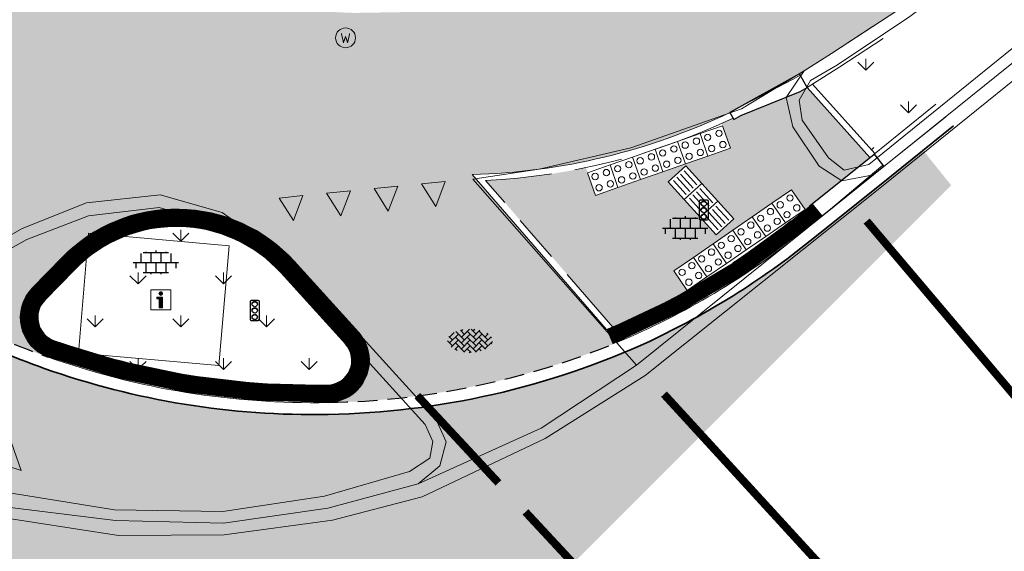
# Model space of a CAD drawing. Header units: metres. Extents: x 187916 to 189411, y 333285 to 334910.
# Tile 314 of 348: x 189027.87 to 189040.27, y 333983.49 to 333990.19. Entities that reach past the tile are written whole.
import ezdxf
from ezdxf.enums import TextEntityAlignment as Align

# ---------------------------------------------------------------- set-up
doc = ezdxf.new("R2010")
doc.units = ezdxf.units.M
for name, pattern in [('DASHED2', [0.375, 0.25, -0.125]), ('VH-OPSLUITBAND_100X200', [16, 8, -2, 4, -2]), ('VH-RWSBAND-SO', [24, 10, -2, 2, -2, 2, -2, 2, -2]), ('VH-TROTTOIRBAND_180-200', [20, 10, -2, 2, -2, 2, -2]), ('VW-5050_STREEP', [1, 0.5, -0.5])]:
    doc.linetypes.add(name, pattern=pattern)
for name, color, linetype, lineweight in [('B-ME-IE-MEUBILAIR_WEGMEUBILAIR-S', 253, 'Continuous', 18), ('B-ME-IE-MEUBILAIR_WEGMEUBILAIR_VERKEERSLICHT-S', 253, 'Continuous', 25), ('B-ME-VH-KANTOPSLUITING_ACHTERKANTBAND-G', 253, 'Continuous', 18), ('B-ME-VH-VERHARDING_ASFALT-G', 253, 'Continuous', 18), ('B-ME-VH-VERHARDING_BETONSTRAATSTEEN-G', 253, 'Continuous', 18), ('B-ME-VH-VERHARDING_BETONSTRAATSTEEN-S', 253, 'Continuous', 25), ('B-ME-VH-VERHARDING_TEGEL-G', 253, 'Continuous', 18), ('B-ME-VH-VERHARDING_TEGEL-S', 253, 'Continuous', 25), ('N-WE-GR-VAKBEPLANTING-A', 94, 'Continuous', 5), ('N-WE-VH-GOOT_TEGEL-G', 170, 'Continuous', 35), ('N-WE-VH-KANTOPSLUITING_ELEMENT_VERLOOPBAND-G', 42, 'Continuous', 25), ('N-WE-VH-KANTOPSLUITING_OPSLUITBAND_80X200-G', 30, 'VH-OPSLUITBAND_100X200', 15), ('N-WE-VH-KANTOPSLUITING_TROTTOIRBAND_180 200-G', 251, 'VH-TROTTOIRBAND_180-200', 15), ('N-WE-VH-KANTOPSLUITING_TROTTOIRBAND_RWS_110 220-G', 251, 'VH-RWSBAND-SO', 25), ('N-WE-VH-KANTOPSLUITING_TROTTOIRBAND_RWS_110 220_ACHTERKANT-G', 7, 'VH-RWSBAND-SO', 25), ('N-WE-VH-KANTOPSLUITING_VERLOOPBAND-S', 251, 'Continuous', 25), ('N-WE-VH-KANTOPSLUITING_VERLOOPBAND_TBV TEKENING-G', 10, 'Continuous', 25), ('N-WE-VH-KANTOPSLUITING_VOORKANTBAND-G', 7, 'Continuous', 15), ('N-WE-VH-VERHARDING_ASFALT_RIJWEG-A', 251, 'Continuous', 18), ('N-WE-VH-VERHARDING_BETONSTRAATSTEEN-ROOD-A', 11, 'Continuous', 18), ('N-WE-VH-VERHARDING_TEGEL-A', 254, 'Continuous', 5), ('N-WE-VH-VERKEERSTEGEL-S', 7, 'Continuous', 0), ('N-WE-VW-MARKERING_DWARS_DRIEHOEK_3030_OENV-S', 251, 'Continuous', 0), ('N-WE-VW-MARKERING_DWARS_DRIEHOEK_5050_OENV-S', 251, 'Continuous', 0), ('N-WE-VW-MARKERING_LANGS_STREEP_050050-G', 251, 'VW-5050_STREEP', 0)]:
    doc.layers.add(name, color=color, linetype=linetype, lineweight=lineweight)
doc.layers.add('N-WE-VH-MATERIAALSCHEIDING-G', color=7, linetype='DASHED2')
doc.styles.add('NLCS-ISO', font='NLCS-ISO.ttf')
pattern_1 = [(90, (0, 0), (-0.5388153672, 0.5388153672), [0.142875, -0.9347557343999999]), (45, (0, 0), (-0.5388153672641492, 0.5388153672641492), [0.142875, -0.6191249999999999]), (135, (0, 0), (-0.5388153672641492, -0.5388153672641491), [0.142875, -0.6191249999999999])]

# ---------------------------------------------------------------- blocks, each defined once
blk = doc.blocks.new('SIE-WEG_VERKEERSLICHT-SO')
at = {"color": 0, "flags": 128}
blk.add_lwpolyline([(-0.2156669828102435, -0.618928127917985), (0.2156669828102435, -0.618928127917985, 0.414213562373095), (0.2906841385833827, -0.5439109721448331), (0.2906841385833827, 0.5439109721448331, 0.414213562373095), (0.2156669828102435, 0.618928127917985), (-0.2156669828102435, 0.618928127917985, 0.414213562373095), (-0.2906841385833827, 0.5439109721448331), (-0.2906841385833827, -0.5439109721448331, 0.414213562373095)], format="xyb", close=True, dxfattribs=at)
at = {"color": 0}
for centre in [(0, 0.3987101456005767), (0, 0), (0, -0.4055255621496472)]:
    blk.add_circle(centre, 0.1658993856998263, dxfattribs=at)
for centre in [(0.002967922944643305, 0.3289781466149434), (0.002967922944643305, -0.06973199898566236), (0.002967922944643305, -0.4752575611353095)]:
    blk.add_arc(centre, 0.1913433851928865, 33.95042640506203, 150.9238605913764, dxfattribs=at)
blk = doc.blocks.new('SIE-WEG_STRAATPOT_WATER-SO')
blk.add_circle((0, 2.91038304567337e-14), 0.4)
at = {"style": 'NLCS-ISO'}
blk.add_text('W', height=0.4, dxfattribs=at).set_placement((-0.2128690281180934, -0.2108641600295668))
blk = doc.blocks.new('SVH-BSS_KEIFORMAAT_KEPER-SO')
at = {"ltscale": 0.1}
for p, q in [((-2.227386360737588, 0.7424621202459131), (-0.2128896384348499, 2.756958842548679)), ((-2.227386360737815, 2.227386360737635), (-1.846044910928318, 2.608727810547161)), ((0.2160084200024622, 2.753840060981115), (1.484924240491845, 1.484924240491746)), ((0.742462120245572, 2.227386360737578), (1.196639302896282, 2.681563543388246)), ((-5.336050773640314, 0.881278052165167), (-4.454772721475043, -7.582823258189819e-14)), ((-5.197234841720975, 0.7424621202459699), (-4.025666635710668, 1.914030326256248)), ((-5.197234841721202, -0.7424621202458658), (-2.969848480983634, 1.48492424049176)), ((-4.812064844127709, -1.842216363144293), (-2.969848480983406, 3.785860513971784e-14)), ((-4.564991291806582, 1.595142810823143), (-4.454772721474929, 1.484924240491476)), ((-3.712310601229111, 0.7424621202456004), (-1.484924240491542, -1.484924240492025)), ((-3.597206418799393, 2.112282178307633), (-1.484924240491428, -2.747801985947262e-13)), ((-2.477046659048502, 2.477046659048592), (-1.484924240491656, 1.484924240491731)), ((-2.227386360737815, -0.7424621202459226), (-2.463584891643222e-13, 1.484924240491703)), ((-2.227386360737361, -2.227386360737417), (2.083888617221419e-13, 2.083888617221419e-13)), ((-0.7424621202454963, 2.227386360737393), (1.484924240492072, -2.321476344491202e-13)), ((-0.7424621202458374, 0.7424621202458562), (1.484924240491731, -1.48492424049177)), ((0.7424621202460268, 0.7424621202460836), (2.445993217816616, 2.445993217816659)), ((0.7424621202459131, -0.7424621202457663), (2.969848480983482, 1.48492424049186)), ((0.7424621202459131, -2.227386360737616), (2.969848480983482, 9.43689570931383e-15)), ((2.227386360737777, 2.22738636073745), (4.454772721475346, -1.753042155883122e-13)), ((2.227386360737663, 0.7424621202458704), (4.454772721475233, -1.484924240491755)), ((3.7123106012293, 0.7424621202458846), (4.50164561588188, 1.531797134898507)), ((3.7123106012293, -0.7424621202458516), (5.246882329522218, 0.7921096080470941)), ((4.221158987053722, 1.718537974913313), (4.45477272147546, 1.484924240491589)), ((5.197234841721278, 0.7424621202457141), (5.392160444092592, 0.5475365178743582)), ((-5.734817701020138, -0.2048792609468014), (-4.454772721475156, -1.484924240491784)), ((-3.894231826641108, -2.40930758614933), (-2.969848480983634, -1.484924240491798)), ((-3.712310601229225, -0.742462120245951), (-1.484924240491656, -2.969848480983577)), ((-3.712310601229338, -2.227386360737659), (-3.270758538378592, -2.668938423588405)), ((-1.594092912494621, -3.079017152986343), (9.470202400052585e-14, -1.484924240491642)), ((-0.74246212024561, -0.74246212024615), (1.484924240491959, -2.969848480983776)), ((-0.7424621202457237, -2.227386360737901), (0.2141389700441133, -3.18398745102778)), ((1.364972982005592, -3.089799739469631), (2.969848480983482, -1.484924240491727)), ((2.227386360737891, -0.7424621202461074), (3.843627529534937, -2.358703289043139)), ((2.22738636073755, -2.227386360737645), (2.78091825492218, -2.780918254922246)), ((3.712310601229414, -2.227386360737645), (5.574234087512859, -0.3654628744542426)), ((5.197234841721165, -0.7424621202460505), (5.40549668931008, -0.950723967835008)), ((-0.2171522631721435, -3.18700074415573), (9.470202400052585e-14, -2.969848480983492))]:
    blk.add_line(p, q, dxfattribs=at)
at = {"style": 'NLCS-ISO'}
blk.add_attdef('FORMAAT', text='', height=1.8, dxfattribs=at).set_placement((-5.834817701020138, -0.2150483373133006), align=Align.MIDDLE_RIGHT)
blk.add_attdef('KLEUR', text='', height=1.8, dxfattribs=at).set_placement((5.824648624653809, -0.2150483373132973), align=Align.MIDDLE_LEFT)
at = {"style": 'NLCS-ISO', "flags": 1}
blk.add_attdef('FUNCTIE', text='', height=1.8, dxfattribs=at).set_placement((0.1159930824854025, -3.584775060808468), align=Align.MIDDLE_CENTER)
blk = doc.blocks.new('SVH-TEGEL_300X300_DUN_LINT_KL-SO')
for p, q in [((-1.900843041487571, 1.499999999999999), (1.90084304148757, 1.499999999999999)), ((-1.5, 1.624087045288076), (-1.5, 1.499999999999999)), ((-0.7499999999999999, 1.5), (-0.7500000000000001, 1.377682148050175e-16)), ((3.325515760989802e-16, 1.810386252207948), (2.755364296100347e-16, 1.499999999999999)), ((0.7500000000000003, 1.499999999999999), (0.7500000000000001, -1.247991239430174e-15)), ((1.5, 1.624087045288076), (1.5, 1.499999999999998)), ((-2.25, 1.355676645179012), (-2.25, -6.969183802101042e-16)), ((0, 0), (-2.755364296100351e-16, -1.500000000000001)), ((2.25, 1.355676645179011), (2.25, -4.133046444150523e-16)), ((-3.39489953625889, -4.866106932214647e-16), (3.39489953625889, -1.733835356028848e-15)), ((-3, -3.055132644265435e-15), (-3.000000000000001, -0.8474312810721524)), ((-1.5, -8.346865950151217e-16), (-1.5, -1.500000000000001)), ((1.5, -2.495982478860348e-15), (1.5, -1.500000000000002)), ((2.999999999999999, -2.495982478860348e-15), (2.999999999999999, -0.8474312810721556)), ((-1.900843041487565, -1.500000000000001), (1.900843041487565, -1.500000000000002)), ((-0.7500000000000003, -1.499999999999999), (-0.7500000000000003, -1.765655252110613)), ((0.7499999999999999, -1.500000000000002), (0.7499999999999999, -1.765655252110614))]:
    blk.add_line(p, q)
blk = doc.blocks.new('SIE-WEG_VERKEERSBORD_INFORMATIE-SO')
at = {"linetype": 'ByBlock', "lineweight": 18}
h = blk.add_hatch(color=0, dxfattribs=at)
h.dxf.hatch_style = 1
h.paths.add_polyline_path([(0.31640625, 0.4893749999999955), (-0.8226562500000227, 0.4893749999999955), (-0.8226562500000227, 0.1940624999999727), (-0.31640625, 0.1940624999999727), (-0.31640625, -1.620000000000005), (0.31640625, -1.620000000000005)])
h = blk.add_hatch(color=0, dxfattribs=at)
h.dxf.hatch_style = 1
edge = h.paths.add_edge_path()
edge.add_arc((0, 1.246607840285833), 0.3733921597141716, 0, 360)
at = {"color": 0, "linetype": 'ByBlock', "lineweight": 18}
for points in [[(-2, -2), (2, -2), (2, 2), (-2, 2)], [(0.31640625, 0.4893749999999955), (-0.8226562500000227, 0.4893749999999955), (-0.8226562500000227, 0.1940624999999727), (-0.31640625, 0.1940624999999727), (-0.31640625, -1.620000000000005), (0.31640625, -1.620000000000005)]]:
    blk.add_lwpolyline(points, close=True, dxfattribs=at)
blk.add_circle((0, 1.246607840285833), 0.3733921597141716, dxfattribs=at)
blk = doc.blocks.new('DTM')
at = {"layer": 'B-ME-VH-KANTOPSLUITING_ACHTERKANTBAND-G', "ltscale": 0.2, "flags": 128}
for points in [[(189071.8399999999, 334016.1430000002), (189064.0559999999, 334010.0789999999), (189057.0630000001, 334004.4989999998), (189050.912, 333999.6129999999), (189043.4390000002, 333993.6340000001), (189040.3160000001, 333991.1519999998), (189039.0759999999, 333990.2280000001), (189038.168, 333989.6200000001), (189037.827, 333989.4220000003), (189037.682, 333989.1770000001), (189037.7209999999, 333988.9240000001), (189038.0550000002, 333988.4500000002), (189038.2510000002, 333988.2939999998), (189038.5619999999, 333988.3650000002), (189044.3259999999, 333993.037), (189050.96, 333998.324), (189058.156, 334004.031), (189065.8509999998, 334010.1490000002), (189072.409, 334015.2590000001)], [(189032.7799999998, 333984.4989999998), (189031.7110000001, 333984.1880000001), (189030.429, 333983.997), (189030.429, 333983.997), (189029.0660000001, 333984.0150000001), (189027.5320000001, 333984.2659999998), (189026.165, 333984.6749999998), (189025.3089999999, 333985.071), (189025.2540000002, 333985.2930000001), (189025.3480000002, 333985.5559999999), (189026.5439999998, 333986.6290000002), (189027.9619999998, 333987.4220000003), (189028.7379999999, 333987.7179999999), (189029.628, 333987.826), (189030.4419999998, 333987.591), (189031.2570000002, 333986.9879999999), (189032.9750000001, 333985.0899999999), (189033.0750000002, 333984.8790000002), (189033.0359999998, 333984.6680000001), (189032.7799999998, 333984.4989999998)]]:
    blk.add_lwpolyline(points, dxfattribs=at)
at = {"layer": 'B-ME-VH-VERHARDING_ASFALT-G', "ltscale": 0.2, "flags": 128}
blk.add_lwpolyline([(189072.5789999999, 334014.9849999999), (189066.0090000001, 334009.8620000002), (189058.3360000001, 334003.7710000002), (189051.1150000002, 333998.0460000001), (189044.5, 333992.7579999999), (189038.7200000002, 333988.0839999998), (189035.7459999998, 333985.7080000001), (189034.4870000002, 333984.915), (189032.9380000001, 333984.179), (189031.8100000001, 333983.8859999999), (189030.449, 333983.7009999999), (189029.1170000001, 333983.693), (189027.4909999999, 333983.9440000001), (189026.1030000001, 333984.3799999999), (189025.1830000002, 333984.7510000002), (189024.122, 333985.2769999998), (189023.142, 333985.8560000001), (189022.557, 333986.284), (189020.602, 333988.0109999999), (189016.8199999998, 333991.2579999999)], dxfattribs=at)
at = {"layer": 'B-ME-VH-VERHARDING_BETONSTRAATSTEEN-G', "ltscale": 0.2, "flags": 128}
for points in [[(189037.7459999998, 333989.5460000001), (189038.0890000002, 333989.764), (189039.0210000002, 333990.3730000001), (189040.1630000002, 333991.264), (189043.3029999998, 333993.7439999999), (189050.8220000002, 333999.7370000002), (189056.9380000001, 334004.605), (189063.9679999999, 334010.213), (189071.7719999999, 334016.3100000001)], [(189044.4019999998, 333992.8960000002), (189038.6179999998, 333988.2340000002), (189035.6370000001, 333985.8399999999), (189034.4350000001, 333985.0439999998), (189032.8879999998, 333984.3449999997), (189031.7519999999, 333984.0380000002), (189030.4380000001, 333983.8470000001), (189029.0800000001, 333983.8840000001), (189027.5099999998, 333984.0759999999), (189026.1310000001, 333984.5189999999), (189025.2769611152, 333984.8840483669), (189025.2489999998, 333984.8960000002), (189025.0860000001, 333985.3220000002), (189025.2519999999, 333985.6269999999), (189026.4739999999, 333986.7379999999), (189027.9040000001, 333987.5580000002), (189028.713, 333987.8810000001), (189029.642, 333987.985), (189030.423, 333987.7620000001), (189031.3620000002, 333987.094), (189033.1090000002, 333985.173), (189033.2429999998, 333984.875), (189033.1600000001, 333984.5729999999), (189032.8879999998, 333984.3449999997)]]:
    blk.add_lwpolyline(points, dxfattribs=at)
at = {"layer": 'B-ME-VH-VERHARDING_TEGEL-G', "ltscale": 0.2, "flags": 128}
for points in [[(189038.6179999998, 333988.2340000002), (189038.2200000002, 333988.1609999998), (189037.9350000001, 333988.3449999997), (189037.6039999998, 333988.8390000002), (189037.5219999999, 333989.2080000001), (189037.7459999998, 333989.5460000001), (189036.96, 333989.0660000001), (189035.5649999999, 333988.577), (189034.4100000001, 333988.3089999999), (189033.577, 333988.179), (189035.6370000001, 333985.8399999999)], [(189030.5120000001, 333987.3399999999), (189030.3810000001, 333985.8360000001), (189028.6150000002, 333985.9879999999), (189028.7409999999, 333987.4989999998), (189030.5120000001, 333987.3399999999)]]:
    blk.add_lwpolyline(points, dxfattribs=at)
at = {"layer": 'B-ME-IE-MEUBILAIR_WEGMEUBILAIR-S'}
for name, p, xscale, yscale, zscale in [('SIE-WEG_STRAATPOT_WATER-SO', (189031.975, 333989.961), 0.3125, 0.3125, 0.3125), ('SIE-WEG_VERKEERSBORD_INFORMATIE-SO', (189029.6495971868, 333986.6624399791), 0.0625, 0.0625, 0.0625)]:
    blk.add_blockref(name, p, dxfattribs=dict(at, xscale=xscale, yscale=yscale, zscale=zscale))
at = {"layer": 'B-ME-IE-MEUBILAIR_WEGMEUBILAIR_VERKEERSLICHT-S', "xscale": 0.2019620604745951, "yscale": 0.2019620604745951, "zscale": 0.2019620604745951}
for p in [(189036.483, 333987.792), (189030.832, 333986.528)]:
    blk.add_blockref('SIE-WEG_VERKEERSLICHT-SO', p, dxfattribs=at)
at = {"layer": 'B-ME-VH-VERHARDING_BETONSTRAATSTEEN-S', "xscale": 0.05, "yscale": 0.05, "zscale": 0.05}
blk.add_blockref('SVH-BSS_KEIFORMAAT_KEPER-SO', (189033.5435831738, 333986.156235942), dxfattribs=at)
at = {"layer": 'B-ME-VH-VERHARDING_TEGEL-S', "xscale": 0.084, "yscale": 0.084, "zscale": 0.084}
for p in [(189036.2480272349, 333987.5635873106), (189029.5867403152, 333987.1313786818)]:
    blk.add_blockref('SVH-TEGEL_300X300_DUN_LINT_KL-SO', p, dxfattribs=at)
blk = doc.blocks.new('SVH-VERKEERSTEGEL_300X300_NOPPENTEGEL')
blk.add_lwpolyline([(-0.15, 5.551115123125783e-17), (0.15, 5.551115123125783e-17), (0.15, -0.3), (-0.15, -0.3)], close=True)
at = {"lineweight": 0}
for centre in [(-0.07499999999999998, -0.07499999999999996), (0.07499999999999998, -0.07499999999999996), (-0.07499999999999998, -0.225), (0.07499999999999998, -0.225)]:
    blk.add_circle(centre, 0.04, dxfattribs=at)
blk = doc.blocks.new('SVH-VERKEERSTEGEL_300X300_GELEIDETEGEL')
blk.add_lwpolyline([(-0.15, 5.551115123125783e-17), (0.15, 5.551115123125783e-17), (0.15, -0.3), (-0.15, -0.3)], close=True)
at = {"lineweight": 0, "flags": 128}
for points in [[(0.12, -0.05999999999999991), (-0.1200000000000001, -0.05999999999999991)], [(0.12, -0.1199999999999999), (-0.1200000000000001, -0.1199999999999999)], [(0.12, -0.1799999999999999), (-0.1200000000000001, -0.1799999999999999)], [(0.12, -0.2399999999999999), (-0.12, -0.2399999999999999)]]:
    blk.add_lwpolyline(points, dxfattribs=at)
blk = doc.blocks.new('SVH-TROTTOIRBAND INRITVERLOOPBAND_180 200X250_RECHTS_L1000_HD-MM')
at = {"linetype": 'Continuous', "lineweight": 0}
blk.add_line((0, 20), (-1000, 1.13686837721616e-13), dxfattribs=at)
blk.add_lwpolyline([(0, 0), (-1000, 1.13686837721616e-13), (-1000, 200.0000000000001), (0, 200)], close=True, dxfattribs=at)
blk = doc.blocks.new('SVH-VERLOOPBAND_OPSLUITBAND 100X250 HD_TROTTOIRBAND 180 200X250 HD_L1000-MM')
at = {"linetype": 'Continuous', "lineweight": 0}
blk.add_lwpolyline([(0, 100.0000000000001), (100, 100.0000000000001), (900, 200), (1000, 200), (1000, 0), (0, 1.13686837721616e-13)], close=True, dxfattribs=at)
blk.add_lwpolyline([(900, 20), (1000, 20), (900, 20), (100, 9.947598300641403e-14)], dxfattribs=at)
blk = doc.blocks.new('ontwerp Wilhelmina- & Engelenkampstraat')
at = {"layer": 'N-WE-GR-VAKBEPLANTING-A', "transparency": 33554610}
h = blk.add_hatch(dxfattribs=at)
h.set_pattern_fill('GRASS', color=256, scale=0.03)
h.set_pattern_definition(pattern_1)
h.paths.add_polyline_path([(189039.4053398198, 333989.1235974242), (189038.7405715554, 333989.950846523), (189038.1973448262, 333989.5958839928), (189037.8522226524, 333989.376874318), (189038.6355671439, 333988.5050139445)])
h = blk.add_hatch(dxfattribs=at)
h.set_pattern_fill('GRASS', color=256, scale=0.03)
h.set_pattern_definition(pattern_1)
h.paths.add_polyline_path([(189031.1649850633, 333986.9999832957, 0.4331435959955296), (189028.5685833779, 333987.0448833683), (189028.1889564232, 333986.6558777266, 0.5474886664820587), (189028.3073370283, 333986.1471467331, 0.08989690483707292), (189031.7507787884, 333985.5878091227, 0.6439786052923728), (189031.974869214, 333986.1058711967)])
at = {"layer": 'N-WE-VH-VERHARDING_ASFALT_RIJWEG-A', "transparency": 33554610}
h = blk.add_hatch(color=256, dxfattribs=at)
h.dxf.hatch_style = 1
edge = h.paths.add_edge_path()
edge.add_line((189039.2426745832, 333988.5438767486), (189038.8450779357, 333988.224372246))
edge.add_line((189038.8450779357, 333988.224372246), (189038.065540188, 333987.5979438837))
edge.add_line((189038.065540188, 333987.5979438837), (189037.8233642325, 333987.4034557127))
edge.add_arc((189031.4576859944, 333995.3356637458), 10.17063339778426, 295.31835930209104, 308.7474000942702, ccw=False)
edge.add_arc((189031.5719875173, 333995.3661747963), 10.15000008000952, 271.0475012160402, 294.66144552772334, ccw=False)
edge.add_arc((189031.5719846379, 333995.3661746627), 10.14999999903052, 245.5377771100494, 271.04751748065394, ccw=False)
edge.add_line((189027.3689388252, 333986.1272945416), (189022.9515467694, 333981.5775403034))
edge.add_line((189022.9515467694, 333981.5775403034), (189022.9556277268, 333981.5735779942))
edge.add_arc((189015.3535527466, 333974.8460409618), 10.15141854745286, 26.837899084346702, 41.50756343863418, ccw=False)
edge.add_arc((189023.8057677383, 333979.1201386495), 0.6799995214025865, -116.21526386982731, 27.021577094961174, ccw=False)
edge.add_arc((189027.9506975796, 333987.6215470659), 10.1380277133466, 229.3703058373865, 243.9930999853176, ccw=False)
edge.add_line((189021.3491420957, 333979.9274538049), (189015.1239570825, 333973.515642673))
edge.add_arc((189003.1069451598, 333971.7229005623), 12.14999999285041, 2.6443803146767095, 8.485017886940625, ccw=False)
edge.add_line((189015.2440070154, 333972.283462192), (189015.2471823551, 333972.209871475))
edge.add_arc((189003.1069451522, 333971.7229005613), 12.15000000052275, -29.234881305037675, 2.297024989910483, ccw=False)
edge.add_arc((189000.4890704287, 333973.1880735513), 15.14999999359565, 315.08863199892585, 330.76511869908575, ccw=False)
edge.add_line((189011.2182969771, 333962.4919902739), (189009.1216549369, 333960.3238511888))
edge.add_line((189009.1216549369, 333960.3238511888), (189010.4047888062, 333958.8917496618))
edge.add_line((189010.4047888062, 333958.8917496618), (189039.5974666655, 333988.1036971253))
edge.add_line((189039.5974666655, 333988.1036971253), (189039.2426745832, 333988.5438767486))
at = {"layer": 'N-WE-VH-VERHARDING_BETONSTRAATSTEEN-ROOD-A', "transparency": 33554610}
h = blk.add_hatch(color=11, dxfattribs=at)
h.dxf.hatch_style = 1
h.paths.add_polyline_path([(188869.5391943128, 334112.4118962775, -0.02620629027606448), (188867.538569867, 334114.1179885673), (188853.9228214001, 334127.0204414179, 0.04370225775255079), (188850.9305713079, 334129.3967060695), (188826.6630971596, 334145.4284130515, -0.05105103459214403), (188822.7067715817, 334148.6660172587), (188822.0136661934, 334149.3909158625, -0.0200226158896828), (188820.7145883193, 334150.9239998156), (188820.1125301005, 334151.7276482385), (188819.5628727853, 334152.5668123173), (188819.0124277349, 334153.4073864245, 0.07020777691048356), (188816.0095224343, 334157.1791280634, -0.1686779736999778), (188815.0708171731, 334158.9832733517), (188815.0851893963, 334159.7321906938, 0.05995219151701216), (188814.1906564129, 334155.1319891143, -0.614293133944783), (188815.0914211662, 334155.419406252, -0.004973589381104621), (188815.2987230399, 334155.2047594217, -0.2653390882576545), (188816.4739168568, 334150.3883250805, -0.6630616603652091), (188815.5045729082, 334150.2710622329, 0.06423418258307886), (188817.0500100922, 334148.2316676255, 0.02685832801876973), (188817.8425597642, 334147.5075175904), (188819.2767483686, 334149.678473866, 0.08029190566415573), (188825.6158065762, 334143.8431110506), (188842.2102962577, 334132.8803716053), (188849.8832807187, 334127.8114040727, -0.0437022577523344), (188852.6159292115, 334125.6412993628), (188866.2316776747, 334112.7388465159, 0.02620629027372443), (188868.383743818, 334110.9036077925), (188944.2779624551, 334052.763527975, 0.0009658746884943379), (188957.6763401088, 334042.4994688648, -0.009277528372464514), (188967.9621741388, 334034.3125750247, -0.003941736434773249), (188972.2391330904, 334030.719653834, 0.01791285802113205), (188977.9691012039, 334026.172978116), (188982.6371441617, 334022.7340118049), (189001.1071614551, 334008.4731075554), (189008.3818376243, 334002.8926076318), (189014.7463151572, 333998.0323153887), (189023.1492643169, 333991.6987492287, 0.04135942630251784), (189025.5236610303, 333990.1994726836), (189026.4236363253, 333989.7635317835, -0.5205333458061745), (189026.5869604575, 333988.9107620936), (189025.4586989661, 333987.7487147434, -0.3449410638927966), (189024.8112012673, 333987.6602222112, 0.016286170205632), (189027.1024584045, 333986.4205983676, 0.0307634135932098), (189028.2338991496, 333985.939765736, -0.5474886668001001), (189028.0315065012, 333986.8095316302), (189028.4109391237, 333987.1983381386, -0.4330998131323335), (189031.3280389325, 333987.1476770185), (189032.1379230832, 333986.2535649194, -0.643984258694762), (189031.7547922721, 333985.3678457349, 0.09389749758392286), (189035.3989444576, 333986.1274898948), (189034.2459540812, 333987.4575392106), (189033.5678682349, 333988.2397552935, 0.03136002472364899), (189034.5664557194, 333988.3286325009, 0.07386245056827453), (189036.8129803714, 333989.0209203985), (189037.6863054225, 333989.5080600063), (189038.0890000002, 333989.764), (189039.0210000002, 333990.3730000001), (189040.022664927, 333991.1545091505), (189038.8885358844, 333992.6081290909, -0.08053422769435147), (189036.0321564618, 333990.939552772), (189035.0795804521, 333990.627147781, -0.05017195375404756), (189033.0858050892, 333990.2913392), (189032.0786720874, 333990.2745015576, -0.04044432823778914), (189030.4580299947, 333990.4600773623, -0.04254247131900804), (189028.0046017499, 333991.1638956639), (189027.081067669, 333991.5517503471, -0.0335496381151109), (189025.3106536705, 333992.5144600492), (189024.480357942, 333993.0807405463, -0.003824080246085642), (189024.2958604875, 333993.2180032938, -0.005670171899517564), (189024.0565874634, 333993.3941318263), (189015.8947154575, 333999.5459905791), (189009.5366397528, 334004.4013940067), (189002.2659711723, 334009.9788196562), (188983.781345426, 334024.2510032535), (188979.0960425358, 334027.7026850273, -0.01791285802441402), (188973.4726836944, 334032.1647672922, 0.01321974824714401), (188958.8317906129, 334044.0077573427), (188955.6003083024, 334046.4832902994), (188949.8878724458, 334050.8594006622, 0.002705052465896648), (188945.4293292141, 334054.2749448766)])
at = {"layer": 'N-WE-VH-VERHARDING_TEGEL-A', "transparency": 33554610}
h = blk.add_hatch(color=256, dxfattribs=at)
h.dxf.hatch_style = 1
h.paths.add_polyline_path([(189036.1060503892, 333987.0261110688), (189036.3530946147, 333987.1963143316), (189037.5883157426, 333988.0473306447), (189037.7585246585, 333987.8002782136), (189037.8463600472, 333987.8708176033), (189038.5731112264, 333988.4548272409), (189037.7837280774, 333989.3334086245), (189037.6963963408, 333989.2846934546), (189036.9490272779, 333988.9823038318), (189036.8616955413, 333988.9335886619), (189036.8520278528, 333988.9509199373, -0.004865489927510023), (189036.7095743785, 333988.8843299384), (189036.8191057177, 333988.570393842), (189035.1195769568, 333987.9774334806), (189034.9983085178, 333988.3250101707, -0.03937241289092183), (189033.7377632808, 333988.1659036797), (189035.3386672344, 333986.3191569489, 0.02725447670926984), (189036.2761419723, 333986.7789899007), (189036.2762536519, 333986.7790668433)])
h.paths.add_polyline_path([(189036.2371654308, 333987.9235826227), (189036.0366618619, 333988.1467425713), (189036.2588612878, 333988.348305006), (189036.4604237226, 333988.12610558), (189036.5606755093, 333988.0145256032), (189036.8624897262, 333987.6807462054), (189036.6402903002, 333987.4791837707), (189036.4387278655, 333987.7013831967)], flags=16)
at = {"layer": 'N-WE-VH-GOOT_TEGEL-G'}
blk.add_lwpolyline([(189039.6245799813, 333988.8507719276), (189038.8450779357, 333988.224372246), (189038.065540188, 333987.5979438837), (189037.8233642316, 333987.4034557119, -0.05865988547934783), (189035.8072243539, 333986.1420083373, -0.1034039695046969), (189031.7575429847, 333985.2178709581, -0.08989690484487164), (189028.1838278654, 333985.7983696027, -0.03076341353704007), (189027.035415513, 333986.2864147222, -0.01612862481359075), (189024.7574142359, 333987.5179393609, -0.02951359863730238), (189020.8140646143, 333990.1404201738), (189013.1445989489, 333995.9211368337), (189006.7711925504, 334000.7882476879), (189004.0161101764, 334002.9017076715), (188999.2558699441, 334006.5545254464), (188998.8588697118, 334006.8610537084), (188991.7672667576, 334012.3365586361, -0.01829037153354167), (188977.7047704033, 334024.0396123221, 0.009459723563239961), (188967.5955745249, 334032.7593358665, 0.00353640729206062), (188963.7326314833, 334035.9200282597, 0.006241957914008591), (188956.8067115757, 334041.3642833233), (188954.6511510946, 334043.0155877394), (188943.4110893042, 334051.6262316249), (188891.8217000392, 334091.1471762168)], format="xyb", dxfattribs=at)
at = {"layer": 'N-WE-VH-KANTOPSLUITING_ELEMENT_VERLOOPBAND-G', "const_width": 0.2, "flags": 128}
blk.add_lwpolyline([(189035.299294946, 333986.1942051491, 0.0714107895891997), (189037.6667000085, 333987.5982795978), (189037.9089761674, 333987.7928482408)], format="xyb", dxfattribs=at)
at = {"layer": 'N-WE-VH-KANTOPSLUITING_OPSLUITBAND_80X200-G', "ltscale": 0.15, "flags": 128}
blk.add_lwpolyline([(189037.8522226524, 333989.376874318), (189038.6355671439, 333988.5050139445)], dxfattribs=at)
blk.add_lwpolyline([(189036.8520278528, 333988.9509199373, -0.100372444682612), (189033.7377632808, 333988.1659036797), (189035.3386672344, 333986.3191569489)], format="xyb", dxfattribs=at)
at = {"layer": 'N-WE-VH-KANTOPSLUITING_TROTTOIRBAND_180 200-G', "ltscale": 0.15, "flags": 128}
for points in [[(189038.7405715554, 333989.950846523), (189038.1973448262, 333989.5958839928), (189037.7837280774, 333989.3334086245)], [(189038.6258388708, 333988.4971963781), (189039.4053398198, 333989.1235974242)]]:
    blk.add_lwpolyline(points, dxfattribs=at)
blk.add_lwpolyline([(189035.2610227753, 333986.2865915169, 0.07141246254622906), (189037.604033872, 333987.6762087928), (189037.8463600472, 333987.8708176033)], format="xyb", dxfattribs=at)
at = {"layer": 'N-WE-VH-KANTOPSLUITING_TROTTOIRBAND_RWS_110 220-G', "ltscale": 0.15, "const_width": 0.22, "flags": 128}
blk.add_lwpolyline([(189028.4897598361, 333987.1216093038), (189028.1102314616, 333986.7327046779, 0.547488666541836), (189028.270618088, 333986.0434562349, 0.08989690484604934), (189031.7527897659, 333985.4778275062, 0.6439786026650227), (189032.0563961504, 333986.1797180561), (189031.2465120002, 333987.0738301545, 0.4331207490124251)], format="xyb", close=True, dxfattribs=at)
at = {"layer": 'N-WE-VH-KANTOPSLUITING_TROTTOIRBAND_RWS_110 220_ACHTERKANT-G', "linetype": 'Continuous', "ltscale": 0.2, "flags": 128}
blk.add_lwpolyline([(189028.5685833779, 333987.0448833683), (189028.1889564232, 333986.6558777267, 0.547488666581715), (189028.3073370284, 333986.1471467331, 0.08989690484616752), (189031.7507787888, 333985.5878091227, 0.6439786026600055), (189031.9748692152, 333986.1058711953), (189031.1649850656, 333986.9999832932, 0.4331435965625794)], format="xyb", close=True, dxfattribs=at)
at = {"layer": 'N-WE-VH-KANTOPSLUITING_VERLOOPBAND_TBV TEKENING-G', "flags": 128}
for points in [[(189036.8616955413, 333988.9335886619), (189036.9490272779, 333988.9823038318), (189037.6963963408, 333989.2846934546), (189037.7837280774, 333989.3334086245), (189037.6862977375, 333989.5080720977), (189036.8129803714, 333989.0209203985)], [(189038.7511179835, 333988.3412975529), (189037.9716159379, 333987.7148978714), (189037.8463360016, 333987.8707982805), (189038.6258380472, 333988.497197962)]]:
    blk.add_lwpolyline(points, close=True, dxfattribs=at)
at = {"layer": 'N-WE-VH-KANTOPSLUITING_VOORKANTBAND-G', "ltscale": 0.2, "flags": 128}
for points in [[(189038.6146858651, 333990.1075007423), (189038.0890000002, 333989.764), (189037.6863054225, 333989.5080600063)], [(189037.7837280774, 333989.3334086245), (189038.5733068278, 333988.4546095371)], [(189038.75111908, 333988.3412961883), (189039.530620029, 333988.9676972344)]]:
    blk.add_lwpolyline(points, dxfattribs=at)
for points in [[(189036.8129803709, 333989.0209203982, -0.1054667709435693), (189033.5678682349, 333988.2397552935), (189035.2610227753, 333986.2865915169)], [(189028.4109391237, 333987.1983381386), (189028.0315065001, 333986.809531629, 0.5474886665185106), (189028.2338991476, 333985.9397657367, 0.08989690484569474), (189031.7548007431, 333985.3678458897, 0.6439786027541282), (189032.1379230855, 333986.2535649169), (189031.3280389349, 333987.1476770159, 0.433099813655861), (189028.4109391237, 333987.1983381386)], [(189035.3989444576, 333986.1274898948, 0.06970091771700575), (189037.7293658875, 333987.5203501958), (189037.9716160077, 333987.7148979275)]]:
    blk.add_lwpolyline(points, format="xyb", dxfattribs=at)
at = {"layer": 'N-WE-VH-MATERIAALSCHEIDING-G', "flags": 128}
for points in [[(189024.8112012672, 333987.6602222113, 0.01628617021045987), (189027.1024584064, 333986.4205983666, 0.03076341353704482), (189028.2338991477, 333985.9397657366)], [(189031.7548007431, 333985.3678458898, 0.09389728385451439), (189035.3989444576, 333986.1274898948)]]:
    blk.add_lwpolyline(points, format="xyb", dxfattribs=at)
at = {"layer": 'N-WE-VH-KANTOPSLUITING_VERLOOPBAND-S', "zscale": 0.001}
for name, p, xscale, yscale, rotation in [('SVH-VERLOOPBAND_OPSLUITBAND 100X250 HD_TROTTOIRBAND 180 200X250 HD_L1000-MM', (189036.8129803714, 333989.0209203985), -0.0009999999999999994, 0.0009999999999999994, 209.1535423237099), ('SVH-TROTTOIRBAND INRITVERLOOPBAND_180 200X250_RECHTS_L1000_HD-MM', (189038.7511179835, 333988.3412975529), 0.001, 0.001, 38.78499424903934)]:
    blk.add_blockref(name, p, dxfattribs=dict(at, xscale=xscale, yscale=yscale, rotation=rotation))
at = {"layer": 'N-WE-VH-VERKEERSTEGEL-S'}
for name, p, rotation in [('SVH-VERKEERSTEGEL_300X300_NOPPENTEGEL', (189036.5786515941, 333988.8042352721), 19.23372268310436), ('SVH-VERKEERSTEGEL_300X300_NOPPENTEGEL', (189036.2953968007, 333988.7054085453), 19.23372268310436), ('SVH-VERKEERSTEGEL_300X300_NOPPENTEGEL', (189036.0121420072, 333988.6065818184), 19.23372268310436), ('SVH-VERKEERSTEGEL_300X300_NOPPENTEGEL', (189035.7288872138, 333988.5077550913), 19.23372268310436), ('SVH-VERKEERSTEGEL_300X300_NOPPENTEGEL', (189035.1623776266, 333988.3101016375), 19.23372268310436), ('SVH-VERKEERSTEGEL_300X300_NOPPENTEGEL', (189035.4456324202, 333988.4089283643), 19.23372268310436), ('SVH-VERKEERSTEGEL_300X300_GELEIDETEGEL', (189036.3596425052, 333988.237205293), 312.2119268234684), ('SVH-VERKEERSTEGEL_300X300_GELEIDETEGEL', (189036.5601460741, 333988.0140453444), 312.2119268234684), ('SVH-VERKEERSTEGEL_300X300_NOPPENTEGEL', (189037.4647936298, 333987.9622290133), 34.5652362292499), ('SVH-VERKEERSTEGEL_300X300_GELEIDETEGEL', (189036.7617085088, 333987.7918459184), 312.2119268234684), ('SVH-VERKEERSTEGEL_300X300_NOPPENTEGEL', (189037.2177494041, 333987.792025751), 34.5652362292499), ('SVH-VERKEERSTEGEL_300X300_NOPPENTEGEL', (189036.9707051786, 333987.6218224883), 34.5652362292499), ('SVH-VERKEERSTEGEL_300X300_NOPPENTEGEL', (189036.7236609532, 333987.4516192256), 34.5652362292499), ('SVH-VERKEERSTEGEL_300X300_NOPPENTEGEL', (189036.4766167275, 333987.281415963), 34.5652362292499), ('SVH-VERKEERSTEGEL_300X300_NOPPENTEGEL', (189036.2295725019, 333987.1112127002), 34.5652362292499)]:
    blk.add_blockref(name, p, dxfattribs=dict(at, rotation=rotation))
blk = doc.blocks.new('SVW-MARKERING_STREEP_DRIEHOEK_050_050')
h = blk.add_hatch(color=256)
h.dxf.hatch_style = 1
h.paths.add_polyline_path([(0.25, -0.5), (0.5, 0), (0, 0)])
at = {"flags": 128}
blk.add_lwpolyline([(0.25, -0.5), (0.5, 0), (0, 0)], close=True, dxfattribs=at)
blk = doc.blocks.new('SVW-MARKERING_STREEP_DRIEHOEK_030_030')
h = blk.add_hatch(color=256)
h.dxf.hatch_style = 1
h.paths.add_polyline_path([(0.15, -0.3), (0.3, 0), (0, 0)])
at = {"flags": 128}
blk.add_lwpolyline([(0.15, -0.3), (0.3, 0), (0, 0)], close=True, dxfattribs=at)
blk = doc.blocks.new('markering')
at = {"layer": 'N-WE-VW-MARKERING_LANGS_STREEP_050050-G', "const_width": 0.1, "flags": 128}
for points in [[(189044.0211283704, 333981.1626920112), (189038.5331235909, 333987.653593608)], [(189032.8780048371, 333985.4556419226), (189033.8988883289, 333984.3566437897)], [(189041.7214468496, 333979.2032966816), (189035.9824409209, 333985.4733693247)], [(189040.0241892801, 333977.7626549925), (189034.2391828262, 333983.9903110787)]]:
    blk.add_lwpolyline(points, dxfattribs=at)
at = {"layer": 'N-WE-VW-MARKERING_DWARS_DRIEHOEK_3030_OENV-S', "rotation": 5.688998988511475}
for p in [(189032.9312198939, 333988.1222807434), (189031.1400855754, 333987.9438490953), (189031.7371303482, 333988.0033263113), (189032.3341751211, 333988.0628035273)]:
    blk.add_blockref('SVW-MARKERING_STREEP_DRIEHOEK_030_030', p, dxfattribs=at)
at = {"layer": 'N-WE-VW-MARKERING_DWARS_DRIEHOEK_5050_OENV-S', "rotation": 45.83990131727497}
blk.add_blockref('SVW-MARKERING_STREEP_DRIEHOEK_050_050', (189027.3616333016, 333984.6823999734), dxfattribs=at)

msp = doc.modelspace()

# ---------------------------------------------------------------- block references
msp.add_blockref('DTM', (0, 0))

# ---------------------------------------------------------------- next in the draw order: block references
msp.add_blockref('ontwerp Wilhelmina- & Engelenkampstraat', (0, 0))

# ---------------------------------------------------------------- next in the draw order: block references
msp.add_blockref('markering', (0, 0))

doc.saveas('drawing.dxf')
